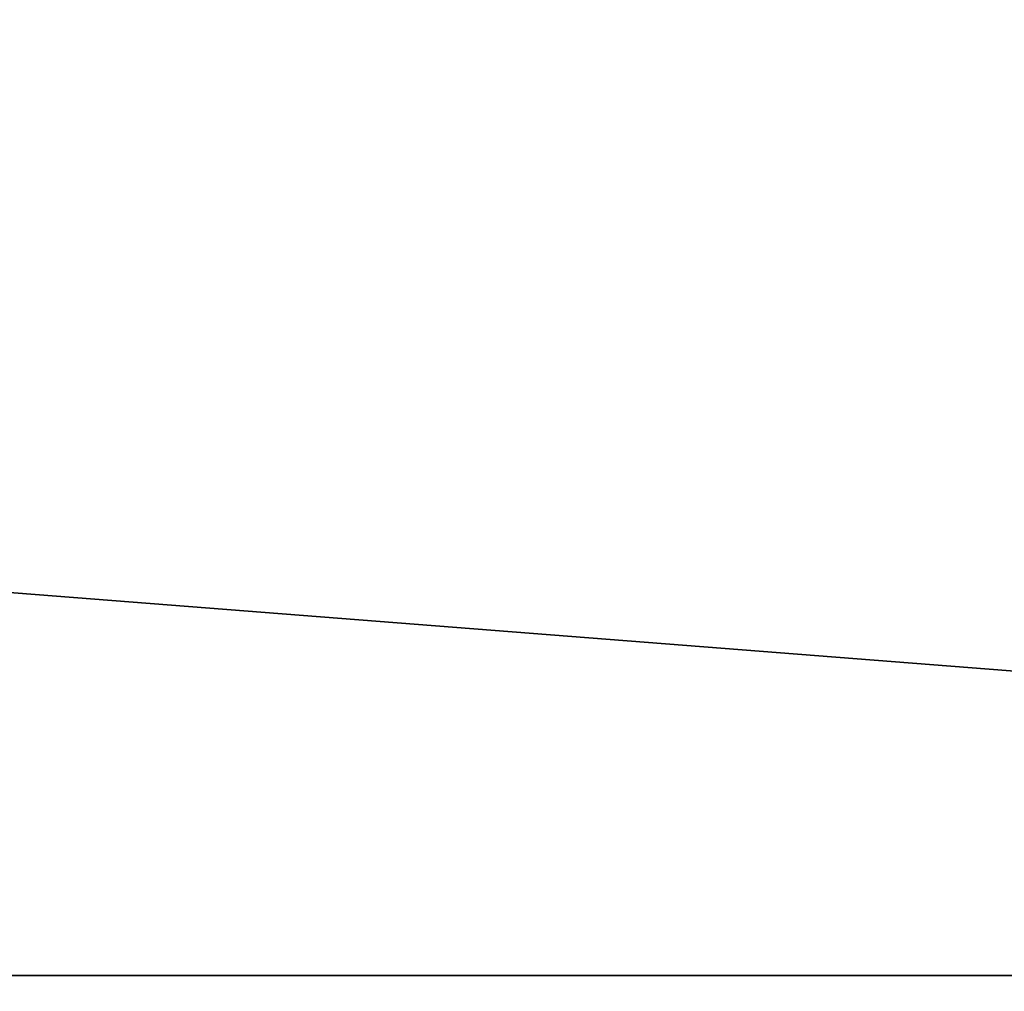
# Model space of a CAD drawing. Header units: millimetres. Extents: x -603 to 3703, y -120 to 249.
# Tile 516 of 656: x 1462 to 1492, y 23 to 52. Entities that reach past the tile are written whole.
import ezdxf

# ---------------------------------------------------------------- set-up
doc = ezdxf.new("R2010")
doc.units = ezdxf.units.MM
doc.layers.add('152', color=7, linetype='Continuous', true_color=0xffffff)

# ---------------------------------------------------------------- blocks, each defined once
blk = doc.blocks.new('UG_SURFACE_002')
at = {"layer": '152', "color": 252, "linetype": 'Continuous', "lineweight": 35}
for points in [[(2177.5, -30, 2213), (2177.5, 229.8, 2213), (822.5, 229.8, 2213), (822.5, -30, 2213)], [(972.5, -30, 2063), (972.5, 229.8, 2063), (2027.5, 229.8, 2063), (2027.5, -30, 2063)]]:
    blk.add_3dface(points, dxfattribs=at)
blk = doc.blocks.new('UG_SURFACE_129')
at = {"layer": '152', "color": 7, "linetype": 'Continuous', "lineweight": 35}
for points in [[(1971.15, 10.45, 2004.65), (1971.15, 228.45, 2004.65), (1028.85, 228.45, 2004.65), (1028.85, 10.45, 2004.65)], [(1029, 10.45, 2004.5), (1029, 228.45, 2004.5), (1971, 228.45, 2004.5), (1971, 10.45, 2004.5)]]:
    blk.add_3dface(points, dxfattribs=at)
blk = doc.blocks.new('UG_SURFACE_130')
at = {"layer": '152', "color": 41, "linetype": 'Continuous', "lineweight": 35}
for points in [[(1971.15, 228.45, 2004.65), (1971.15, 10.45, 2004.65), (1028.85, 10.45, 2004.65), (1028.85, 228.45, 2004.65)], [(1985, 18.3, 2018.5), (1985, 70.3, 2018.5), (1015, 70.3, 2018.5), (1015, 18.3, 2018.5)]]:
    blk.add_3dface(points, dxfattribs=at)
blk = doc.blocks.new('UG_SURFACE_145')
at = {"layer": '152', "color": 252, "linetype": 'Continuous', "lineweight": 35}
for points in [[(1315.867, 23.101, 2021), (1609.133, 23.101, 2021), (1013.5, 69.8, 2021)], [(1609.133, 23.101, 2021), (1611.633, 23.101, 2021), (1986.5, 69.8, 2021), (1013.5, 69.8, 2021)], [(1013.5, 69.8, 2019.5), (1609.133, 23.101, 2019.5), (1315.867, 23.101, 2019.5)], [(1013.5, 69.8, 2019.5), (1986.5, 69.8, 2019.5), (1611.633, 23.101, 2019.5), (1609.133, 23.101, 2019.5)], [(1315.867, 23.101, 2021), (1315.867, 18.38, 2021), (1609.133, 18.38, 2021), (1609.133, 23.101, 2021)], [(1315.867, 23.101, 2019.5), (1609.133, 23.101, 2019.5), (1492.327, 18.38, 2019.5), (1432.673, 18.38, 2019.5)]]:
    blk.add_3dface(points, dxfattribs=at)
blk = doc.blocks.new('UG_SURFACE_154')
at = {"layer": '152', "color": 252, "linetype": 'Continuous', "lineweight": 35}
for points in [[(1011, -46.92, 2022.5), (1989, -46.92, 2022.5), (1989, 62.92, 2022.5), (1011, 62.92, 2022.5)], [(1012.5, -46.92, 2021), (1012.5, 62.92, 2021), (1987.5, 62.92, 2021), (1987.5, -46.92, 2021)]]:
    blk.add_3dface(points, dxfattribs=at)

msp = doc.modelspace()

# ---------------------------------------------------------------- block references
at = {"layer": '152', "color": 252, "linetype": 'Continuous', "lineweight": -3, "true_color": 0x939598}
for name in ['UG_SURFACE_129', 'UG_SURFACE_002', 'UG_SURFACE_130', 'UG_SURFACE_154', 'UG_SURFACE_145']:
    msp.add_blockref(name, (0, 0), dxfattribs=at)

doc.saveas('drawing.dxf')
